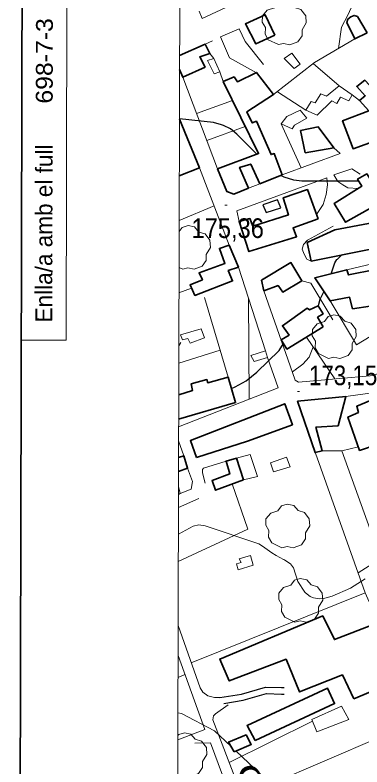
# Model space of a CAD drawing. Extents: x 480269 to 484877, y 4383588 to 4386804.
# Drawn here: x 480452.9 to 480607.5, y 4385035.8 to 4385370.4 of the extents above; entities that cross this region are included whole.
import ezdxf
from ezdxf.enums import TextEntityAlignment as Align

# ---------------------------------------------------------------- set-up
doc = ezdxf.new("R2010")
doc.units = 0
doc.header["$LTSCALE"] = 3.8
doc.linetypes.add('DOTTED', pattern=[1.5, 0.3, -1.2])
doc.linetypes.add('MEDIUM_DASHED', pattern=[4.5, 3, -1.5])
for name, color, linetype, lineweight in [('1', 7, 'Continuous', 13), ('2', 7, 'DOTTED', 13), ('21', 7, 'Continuous', 25), ('29', 7, 'Continuous', 13), ('38', 7, 'Continuous', 25), ('47', 7, 'Continuous', 35), ('51', 7, 'Continuous', 13), ('7', 7, 'Continuous', 13), ('8', 7, 'Continuous', 25), ('9', 7, 'Continuous', 13)]:
    doc.layers.add(name, color=color, linetype=linetype, lineweight=lineweight)
doc.layers.add('5', color=7, linetype='Continuous')

msp = doc.modelspace()

# ---------------------------------------------------------------- linework, layer by layer
at = {"layer": '1', "lineweight": 35}
msp.add_lwpolyline([(480458.83, 4386528.21), (484176.23, 4386519.28), (484170.33, 4384064.28), (480452.93, 4384073.22)], close=True, dxfattribs=at)
at = {"layer": '1'}
msp.add_lwpolyline([(480529.1, 4386456.6), (484105.5, 4386448.1), (484100.5, 4384135.8), (480523.1, 4384144.4)], close=True, dxfattribs=at)
msp.add_lwpolyline([(480455.7, 4385225.72), (480475.7, 4385225.68), (480476.06, 4385375.68)], dxfattribs=at)
at = {"layer": '21'}
msp.add_lwpolyline([(480571.36, 4385284.64), (480569.9, 4385288.17), (480563.36, 4385285.92), (480564.78, 4385282.56)], close=True, dxfattribs=at)
at = {"layer": '29'}
msp.add_line((480527.61, 4385257.3), (480525.99, 4385258.06), dxfattribs=at)
for points in [[(480570.27, 4385357.19), (480565.73, 4385359.31), (480564.32, 4385361.85), (480564.42, 4385364.83), (480563.05, 4385367.24), (480563.09, 4385369.99), (480565.25, 4385372.59), (480568.44, 4385373.59), (480570.09, 4385375.78), (480572.66, 4385376.61), (480575.52, 4385375.96), (480577.47, 4385373.69), (480580.28, 4385372.87), (480582.41, 4385370.02), (480582.65, 4385366.89), (480580.77, 4385363.74), (480580.77, 4385361.06), (480578.95, 4385358.45), (480575.33, 4385357.11), (480572.56, 4385357.74)], [(480592.56, 4385217.6), (480588.02, 4385219.72), (480586.61, 4385222.26), (480586.71, 4385225.24), (480585.34, 4385227.65), (480585.38, 4385230.4), (480587.54, 4385233), (480590.73, 4385234), (480592.38, 4385236.19), (480594.95, 4385237.02), (480597.81, 4385236.37), (480599.76, 4385234.1), (480602.57, 4385233.28), (480604.7, 4385230.43), (480604.94, 4385227.3), (480603.06, 4385224.15), (480603.06, 4385221.47), (480601.24, 4385218.86), (480597.62, 4385217.52), (480594.85, 4385218.15)], [(480571.82, 4385133.37), (480567.28, 4385135.49), (480565.87, 4385138.03), (480565.97, 4385141.01), (480564.6, 4385143.42), (480564.64, 4385146.17), (480566.8, 4385148.77), (480569.99, 4385149.77), (480571.64, 4385151.96), (480574.21, 4385152.79), (480577.07, 4385152.14), (480579.02, 4385149.87), (480581.83, 4385149.05), (480583.96, 4385146.2), (480584.2, 4385143.07), (480582.32, 4385139.92), (480582.32, 4385137.24), (480580.5, 4385134.63), (480576.88, 4385133.29), (480574.11, 4385133.92)], [(480577.59, 4385100.29), (480573.05, 4385102.41), (480571.64, 4385104.95), (480571.74, 4385107.93), (480570.37, 4385110.34), (480570.41, 4385113.09), (480572.57, 4385115.69), (480575.76, 4385116.69), (480577.41, 4385118.88), (480579.98, 4385119.71), (480582.84, 4385119.06), (480584.79, 4385116.79), (480587.6, 4385115.97), (480589.73, 4385113.12), (480589.97, 4385109.99), (480588.09, 4385106.84), (480588.09, 4385104.16), (480586.27, 4385101.55), (480582.65, 4385100.21), (480579.88, 4385100.84)]]:
    msp.add_lwpolyline(points, close=True, dxfattribs=at)
for points in [[(480526.03, 4385274.03), (480527.43, 4385275.89), (480530, 4385276.72), (480532.86, 4385276.07), (480534.81, 4385273.8), (480537.62, 4385272.98), (480539.75, 4385270.13), (480539.99, 4385267), (480538.11, 4385263.85), (480538.11, 4385261.17), (480536.29, 4385258.56), (480532.67, 4385257.22), (480529.9, 4385257.85), (480527.61, 4385257.3)], [(480525.45, 4385049.72), (480525.82, 4385050.21), (480528.39, 4385051.04), (480531.25, 4385050.39), (480533.2, 4385048.12), (480536.01, 4385047.3), (480538.14, 4385044.45), (480538.38, 4385041.32), (480536.5, 4385038.17), (480536.5, 4385035.49), (480534.68, 4385032.88), (480531.06, 4385031.54), (480528.29, 4385032.17), (480526, 4385031.62)]]:
    msp.add_lwpolyline(points, dxfattribs=at)
at = {"layer": '38', "linetype": 'MEDIUM_DASHED'}
msp.add_lwpolyline([(480544.2, 4385066.68), (480553.87, 4385068.25), (480564.56, 4385071.34), (480571.64, 4385071.09), (480572.86, 4385071.08)], dxfattribs=at)
at = {"layer": '38'}
msp.add_lwpolyline([(480545.9, 4385064.05), (480554.5, 4385065.45), (480564.91, 4385068.46), (480571.58, 4385068.23), (480572.83, 4385068.22)], dxfattribs=at)
at = {"layer": '47'}
for p, q in [((480526.23, 4385352.44), (480537.62, 4385357.36)), ((480526.16, 4385324.01), (480535.05, 4385302.43)), ((480535.05, 4385302.43), (480526.1, 4385298.8))]:
    msp.add_line(p, q, dxfattribs=at)
at = {"layer": '47', "lineweight": 13}
for p, q in [((480525.73, 4385157.04), (480526.55, 4385157.43)), ((480526.55, 4385157.43), (480525.74, 4385160.65))]:
    msp.add_line(p, q, dxfattribs=at)
at = {"layer": '47'}
for points in [[(480568.68, 4385361.48), (480560.15, 4385357.52), (480555.51, 4385366.41), (480564.36, 4385370.5)], [(480609.81, 4385362.48), (480604.34, 4385359.74), (480600.69, 4385366.99), (480601.17, 4385368.49), (480602.46, 4385369.51), (480604.05, 4385370.17), (480605.4, 4385369.79)], [(480556.93, 4385293.39), (480550.4, 4385290.67), (480547.3, 4385291.81), (480543.18, 4385302), (480561.43, 4385308.71), (480545.66, 4385340.76), (480550.47, 4385342.83), (480552.09, 4385340.61), (480560.43, 4385344.82), (480568.1, 4385334.95), (480556.22, 4385327.32), (480558.55, 4385322.36), (480560.42, 4385323.09), (480566.97, 4385308.29), (480568.42, 4385308.7), (480571.86, 4385299.28), (480561.97, 4385295.27), (480557.95, 4385304.04), (480552.98, 4385302.55)], [(480635.63, 4385322.4), (480630.73, 4385332.55), (480617.45, 4385327.13), (480611.43, 4385335.74), (480613.03, 4385336.77), (480608.71, 4385341.39), (480605.12, 4385338.62), (480608.91, 4385334.42), (480606.29, 4385332.3), (480610.45, 4385327.73), (480598.81, 4385323.35), (480603.49, 4385310.84)], [(480582.15, 4385308.99), (480580.09, 4385318.97), (480587.95, 4385320.57), (480594.91, 4385311.33)], [(480646.29, 4385317.78), (480622.71, 4385309.63), (480625.31, 4385301.05), (480640.89, 4385305.41), (480647.63, 4385286.39), (480637.62, 4385283.46), (480634.64, 4385291.47), (480638.62, 4385292.5), (480637.79, 4385295.33), (480634.02, 4385294.6), (480632.65, 4385299.89), (480627.16, 4385298.73), (480630.09, 4385291.95), (480628.49, 4385290.87), (480630.16, 4385285.51), (480626.8, 4385284.85), (480627.73, 4385280.94), (480595.33, 4385274.77), (480583.1, 4385269.14), (480584.78, 4385260.87), (480611.37, 4385266.18), (480661.18, 4385278.38), (480656.67, 4385290.13)], [(480617.27, 4385287.91), (480609.64, 4385299.64), (480605.53, 4385297.34), (480607.43, 4385294.26), (480595.06, 4385286.46), (480600.12, 4385278.16)], [(480587.97, 4385279.71), (480583.12, 4385292.68), (480572.38, 4385289.05), (480574.73, 4385281.41), (480558.87, 4385276.5), (480557.56, 4385279.79), (480552.73, 4385278.53), (480557.08, 4385265.13), (480578.33, 4385271.71), (480576.78, 4385275.65)], [(480548.34, 4385268.01), (480543.95, 4385266.51), (480546.44, 4385259.78), (480534.9, 4385255.73), (480536.39, 4385252.61), (480530.88, 4385250.28), (480533.02, 4385245.62), (480549.86, 4385252.03), (480547.86, 4385256.67), (480552.42, 4385258.14)], [(480580.62, 4385252.08), (480575.83, 4385260.24), (480562.7, 4385252.33), (480563.78, 4385247.67), (480570.07, 4385249.98), (480572.14, 4385247.09)], [(480613.46, 4385257.14), (480601.4, 4385254.77), (480600.7, 4385257), (480586.44, 4385253.4), (480593.23, 4385243.13), (480601.94, 4385244.79), (480603.25, 4385239.68), (480611.03, 4385240.88), (480611.7, 4385237.78), (480617.58, 4385238.68)], [(480590.19, 4385231.64), (480587.72, 4385235.87), (480590.11, 4385237.37), (480588, 4385240.93), (480584.06, 4385239.2), (480583.06, 4385239.88), (480571.99, 4385232.08), (480575.01, 4385227.96), (480571.49, 4385225.78), (480574.05, 4385221.72)], [(480596.78, 4385187.61), (480600.2, 4385200.65), (480578.76, 4385198.52), (480586.6, 4385175.68), (480589.68, 4385176.44), (480586.97, 4385187.06)], [(480618.32, 4385188.3), (480611.88, 4385185.18), (480614.27, 4385179.3), (480606.37, 4385176.68), (480601.22, 4385191.47), (480605.9, 4385193.47), (480605.11, 4385196.32), (480613.34, 4385199.76)], [(480533.72, 4385173.42), (480556.47, 4385180.73), (480576.51, 4385188.08), (480573.04, 4385197.41), (480531.05, 4385181.04)], [(480554.62, 4385163.59), (480551.55, 4385173.19), (480546.9, 4385171.93), (480548.56, 4385166.18), (480540.73, 4385163.21), (480542.2, 4385158.91)], [(480603.83, 4385066.04), (480598.73, 4385076.75), (480579.69, 4385069.2), (480573.64, 4385083.75), (480548.36, 4385074.07), (480544.12, 4385083.78), (480590.02, 4385103), (480595.15, 4385092.5), (480613.38, 4385099.55), (480623.22, 4385074.21)], [(480559.82, 4385047.53), (480556.29, 4385054.18), (480592.11, 4385070.79), (480595.25, 4385064.03)], [(480550.51, 4385042.48), (480548.07, 4385046.87), (480555.82, 4385050.04), (480558.16, 4385045.79)]]:
    msp.add_lwpolyline(points, close=True, dxfattribs=at)
for points in [[(480537.62, 4385357.36), (480539.67, 4385353.32), (480535.18, 4385351.71), (480537.56, 4385347.18), (480527.6, 4385342.71), (480526.22, 4385346.13)], [(480525.84, 4385201.37), (480532.03, 4385203.31), (480531.45, 4385206.25), (480538.31, 4385208.19), (480538.8, 4385206.76), (480547.88, 4385209.18), (480551.16, 4385197.93), (480525.81, 4385190.62)], [(480525.77, 4385173.55), (480528.05, 4385174.28), (480529.76, 4385168.71), (480525.75, 4385167.32)]]:
    msp.add_lwpolyline(points, dxfattribs=at)
at = {"layer": '47', "lineweight": 13}
for points in [[(480579.98, 4385348.46), (480577.27, 4385346.53), (480572.73, 4385351.04), (480576.21, 4385353.43)], [(480544.18, 4385345.03), (480541.63, 4385344.26), (480538.68, 4385350.14), (480541.41, 4385351.06)], [(480587.46, 4385325.87), (480594.01, 4385332.2), (480596.31, 4385330.95), (480597.94, 4385333.76), (480601.54, 4385332.22), (480603.08, 4385334.83), (480597.33, 4385338.91), (480591.65, 4385334.27), (480589.13, 4385335.26), (480586.58, 4385331.37), (480584.89, 4385331.91), (480582.52, 4385328.11)], [(480571.4, 4385321.95), (480573.92, 4385325.15), (480579.95, 4385328.09), (480582.85, 4385324.48), (480577.37, 4385321.32), (480576.35, 4385319.74)], [(480537.36, 4385226.77), (480535.79, 4385230.73), (480526.7, 4385228.13), (480527.54, 4385225.81), (480529.86, 4385226.44), (480530.91, 4385224.35)], [(480565.43, 4385218.03), (480564.5, 4385220.89), (480557.92, 4385218.85), (480559.41, 4385216.21)], [(480575.46, 4385169.28), (480568.1, 4385167.07), (480566.67, 4385171.12), (480573.8, 4385173.67)], [(480559.06, 4385125.53), (480557.77, 4385129.88), (480552.8, 4385128.41), (480553.6, 4385126.82), (480551.53, 4385126.16), (480552.36, 4385123.52)], [(480601.54, 4385056.84), (480598.35, 4385062.87), (480585.07, 4385056.87), (480587.35, 4385051.47)]]:
    msp.add_lwpolyline(points, close=True, dxfattribs=at)
at = {"layer": '51'}
for p, q in [((480540.84, 4385358.82), (480537.62, 4385357.36)), ((480539.67, 4385353.32), (480541.41, 4385351.06)), ((480597.33, 4385338.91), (480585.72, 4385348.8)), ((480545.66, 4385340.76), (480544.18, 4385345.03)), ((480527.6, 4385342.71), (480543.18, 4385302)), ((480582.52, 4385328.11), (480569.78, 4385336.27)), ((480603.08, 4385334.83), (480606.29, 4385332.3)), ((480533.76, 4385326.62), (480549.85, 4385332.27)), ((480571.4, 4385321.95), (480580.43, 4385302.4)), ((480555.5, 4385320.79), (480538.4, 4385314.49)), ((480548.34, 4385268.01), (480535.05, 4385302.43)), ((480556.93, 4385293.39), (480561.97, 4385295.27)), ((480541.6, 4385285.5), (480526.04, 4385278.88)), ((480600.7, 4385257), (480633.83, 4385264.83)), ((480552.42, 4385258.14), (480564.5, 4385220.89)), ((480525.96, 4385246.72), (480531.55, 4385248.82)), ((480537.36, 4385244.65), (480547.88, 4385209.18)), ((480557.15, 4385199.45), (480556.88, 4385244.38)), ((480525.9, 4385223.18), (480526.76, 4385224.67)), ((480582.78, 4385227.08), (480595.39, 4385208.49)), ((480544.28, 4385221.32), (480525.88, 4385215.53)), ((480525.79, 4385180.87), (480528.05, 4385174.28)), ((480598.42, 4385176.52), (480605.84, 4385178.24)), ((480608.89, 4385113.21), (480586.69, 4385175.47)), ((480525.71, 4385151.31), (480534.82, 4385155.28)), ((480620.22, 4385131.48), (480605.69, 4385122.2)), ((480525.52, 4385075.65), (480528.63, 4385076.93)), ((480548.27, 4385037.78), (480585.38, 4385056.16)), ((480554.04, 4385022.77), (480630.11, 4385055.43))]:
    msp.add_line(p, q, dxfattribs=at)
for points in [[(480534.89, 4385372.11), (480536.29, 4385368.79), (480589.95, 4385393.91)], [(480598.65, 4385386.84), (480604.19, 4385376.84), (480601.21, 4385370.3), (480598.34, 4385365), (480597.02, 4385355.49)], [(480563.62, 4385348.33), (480555.44, 4385358.53), (480552.77, 4385364.25), (480544.38, 4385360.61), (480548.51, 4385351.27), (480560.51, 4385344.72)], [(480568.1, 4385334.95), (480586.32, 4385349.27), (480604.34, 4385359.74)], [(480571.86, 4385299.28), (480597.76, 4385308.72), (480594.91, 4385311.33)], [(480605.75, 4385293.2), (480601.23, 4385293.53), (480598.94, 4385294.8), (480596.71, 4385296.34), (480594.94, 4385299.23), (480602.96, 4385301.98), (480606.7, 4385299.5)], [(480552.73, 4385278.53), (480551.67, 4385283.2), (480591.87, 4385297.9), (480592.08, 4385294.82), (480591.5, 4385290.59), (480590.17, 4385286.14), (480587.24, 4385281.68)], [(480584.78, 4385260.87), (480582.95, 4385261.74), (480581.77, 4385263.96), (480580.79, 4385266.24), (480581.37, 4385268.32), (480583.21, 4385270.15), (480594.69, 4385276.41)], [(480580.62, 4385252.08), (480584.66, 4385250.99), (480594.47, 4385234.74)], [(480625.01, 4385215.84), (480612.8, 4385210.01), (480579.23, 4385207.07), (480577.77, 4385207.96), (480576.56, 4385211.3), (480563.78, 4385247.67)], [(480617.96, 4385231.45), (480605.06, 4385223.62), (480593.23, 4385243.13)], [(480585.71, 4385222.77), (480583.94, 4385218.07), (480581.13, 4385214.99), (480576.49, 4385211.54)], [(480565.43, 4385218.03), (480570.07, 4385204.54), (480525.81, 4385187.1)], [(480621.92, 4385187.05), (480616.64, 4385203.12), (480609.94, 4385201.96), (480600.2, 4385200.65)], [(480551.55, 4385173.19), (480557.62, 4385174.87), (480560.88, 4385165.11), (480554.62, 4385163.59)], [(480615.77, 4385128.64), (480598.42, 4385176.52), (480589.68, 4385176.44)], [(480537.59, 4385162.14), (480536.4, 4385166.71), (480536.49, 4385168.2), (480536.86, 4385168.77), (480546.9, 4385171.93)], [(480529.76, 4385168.71), (480532.01, 4385162.79), (480531.32, 4385159.45), (480526.55, 4385157.43)], [(480549.64, 4385161.72), (480556.62, 4385141.54), (480525.65, 4385127.21)], [(480531.4, 4385082.13), (480608.89, 4385113.21), (480610.63, 4385109.33)], [(480544.2, 4385066.68), (480541.73, 4385066.69), (480538.78, 4385067.44), (480536.65, 4385069.12), (480535.37, 4385071), (480525.58, 4385098.7)], [(480525.54, 4385085.46), (480537.47, 4385052.47), (480525.44, 4385047.81)], [(480641.09, 4385025.44), (480563.71, 4385002), (480561.83, 4385003.29), (480560.31, 4385006.45), (480540.97, 4385056.73), (480541.36, 4385058.51), (480542.24, 4385059.46), (480547.85, 4385063.37)], [(480533.08, 4385046.35), (480539.95, 4385046.46), (480554.04, 4385008.62)]]:
    msp.add_lwpolyline(points, dxfattribs=at)
at = {"layer": '7'}
for p, q in [((480546.37, 4385285.74), (480547.37, 4385285.74)), ((480578.69, 4385202.9), (480579.69, 4385202.9))]:
    msp.add_line(p, q, dxfattribs=at)
at = {"layer": '8'}
for points in [[(480560.62, 4385308.41), (480551.75, 4385317.4), (480548.86, 4385319.69), (480545.71, 4385321.29), (480545.33, 4385321.41), (480544.94, 4385321.48), (480541.37, 4385322.51), (480526.16, 4385324.17)], [(480606.1, 4385296.42), (480580.71, 4385296.38), (480577.06, 4385296.93), (480572.82, 4385298.27), (480571.26, 4385299.04)], [(480593.66, 4385255.22), (480595.32, 4385260.15), (480596.32, 4385261.59), (480596.49, 4385261.75), (480596.6, 4385261.8), (480596.64, 4385261.82), (480598.51, 4385263.61)], [(480588.12, 4385240.73), (480588.13, 4385240.78), (480588.21, 4385241.66), (480588.67, 4385243.32), (480588.7, 4385243.53), (480588.81, 4385243.89), (480590.17, 4385246.67), (480590.53, 4385247.22)], [(480549.33, 4385204.21), (480550.95, 4385204.92), (480555.87, 4385207.68), (480560.7, 4385211.47), (480570.59, 4385221.11), (480572.48, 4385224.21)]]:
    msp.add_lwpolyline(points, dxfattribs=at)
at = {"layer": '9'}
for points in [[(480525.68, 4385139.41), (480532.2, 4385142.94), (480534.73, 4385143.53), (480537.67, 4385143.07), (480561.48, 4385135.05), (480563.19, 4385134.1), (480567.38, 4385131.08), (480569.18, 4385129.85), (480572.48, 4385128.17), (480572.63, 4385128.09), (480573.09, 4385127.75), (480575.63, 4385126.24), (480577.03, 4385124.4), (480578.84, 4385118.32), (480582.02, 4385113.58), (480582.07, 4385113.52), (480582.32, 4385113.27), (480584.41, 4385111.65), (480584.61, 4385111.55), (480585.86, 4385111.12), (480588.49, 4385110.66), (480590.89, 4385110.94), (480594.18, 4385111.83), (480602.27, 4385115.42), (480608.89, 4385119.48)], [(480525.48, 4385059.9), (480527.06, 4385059.6), (480541.77, 4385051.92), (480549.12, 4385044.98)], [(480551.37, 4385042.85), (480565.28, 4385029.73)]]:
    msp.add_lwpolyline(points, dxfattribs=at)

# ---------------------------------------------------------------- texts
at = {"layer": '2', "width": 1.1}
msp.add_text('698-7-3', height=7.5, rotation=89.862, dxfattribs=at).set_placement((480469.7, 4385330.94))
at = {"layer": '2'}
msp.add_text('Enlla/a amb el full', height=7.5, rotation=89.862, dxfattribs=at).set_placement((480469.47, 4385233.57))
at = {"layer": '5', "width": 1.5}
msp.add_text('C', height=9.49, rotation=291.407, dxfattribs=at).set_placement((480553.53, 4385028.74), align=Align.CENTER)
at = {"layer": '7'}
for s, width, p in [('175,36', 0.9, (480531.55, 4385271.16)), ('173,15', 0.85, (480583.84, 4385205.67))]:
    msp.add_text(s, height=8.75, dxfattribs=dict(at, width=width)).set_placement(p)

doc.saveas('drawing.dxf')
